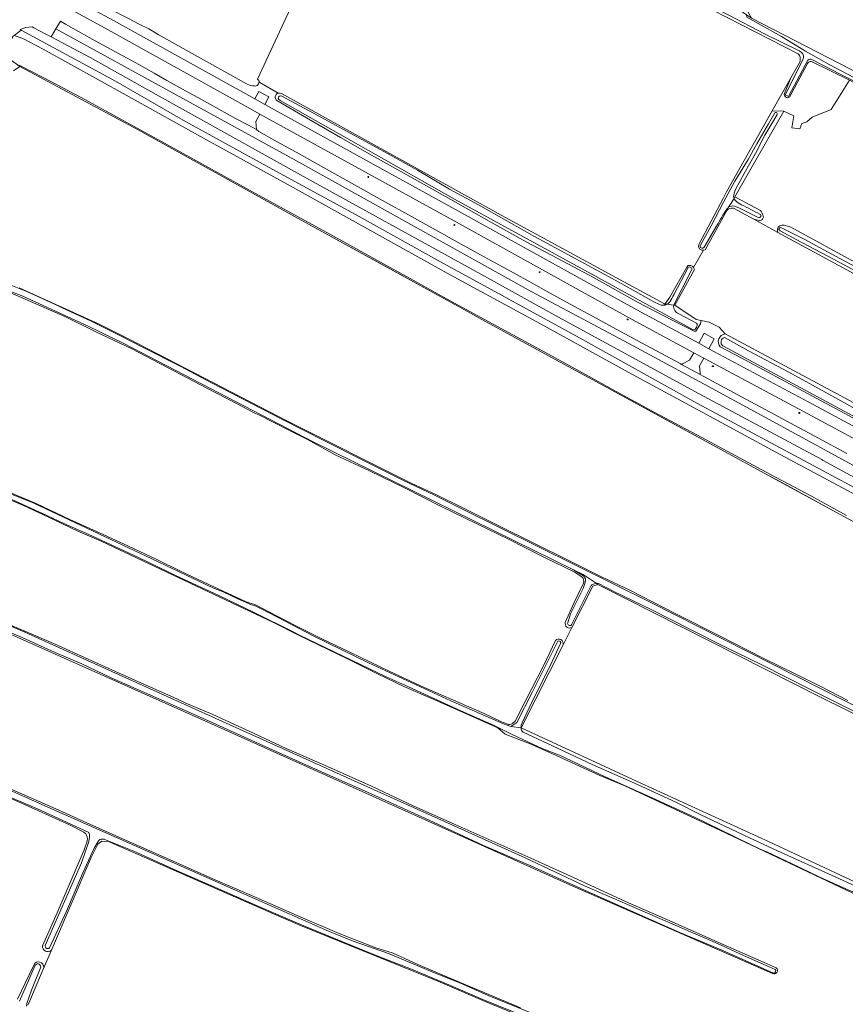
# Model space of a CAD drawing. Header units: metres. Extents: x 149984 to 156489, y 469398 to 478068.
# Tile 347 of 656: x 151716 to 152008, y 473243 to 473591. Entities that reach past the tile are written whole.
import ezdxf

# ---------------------------------------------------------------- set-up
doc = ezdxf.new("R2010")
doc.units = ezdxf.units.M
doc.header["$LTSCALE"] = 0.75
for name, color, linetype, lineweight in [('B-WE-GK-BESCHOEIING-G', 252, 'GK-BESCHOEIING-SO', 18), ('B-WE-GR-GRAS-GV', 252, 'Continuous', 13), ('B-WE-IE-MEUBILAIR-S', 252, 'Continuous', 25), ('B-WE-OG-TERREIN_ERF-GV', 252, 'Continuous', 18), ('B-WE-OG-TERREIN_OEVER-GV', 252, 'Continuous', 18), ('B-WE-OG-WATER-GV', 252, 'Continuous', 18), ('B-WE-OG-WATER_SLOOT-GV', 252, 'Continuous', 18), ('B-WE-OG-WEG-GV', 252, 'Continuous', 18), ('B-WE-VH-GESLOTENVERHARDING_ASFALT-GV', 252, 'Continuous', 18), ('B-WE-VH-GESLOTENVERHARDING_BETON-GV', 252, 'Continuous', 18), ('B-WE-VH-OPENVERHARDING_BETONSTRAATSTEEN-GV', 252, 'Continuous', 18)]:
    doc.layers.add(name, color=color, linetype=linetype, lineweight=lineweight)
doc.linetypes.add('GK-BESCHOEIING-SO', pattern='A,18,-3,[1,NLCS.SHX,S=0.6,R=0,X=0,Y=0],-3', length=24)

# ---------------------------------------------------------------- blocks, each defined once
blk = doc.blocks.new('SIE-MEUBILAIR_PAAL_LICHTMAST-SO')
for points in [[(-0.6, 0), (-1, 0)], [(-0.7, 0.7), (-0.4, 0.4)], [(0, 1), (0, 0.6)], [(0.4, 0.4), (0.7, 0.7)], [(1, 0), (0.6, 0)], [(-0.7, -0.7), (-0.4, -0.4)], [(0, -0.6), (0, -1)], [(0.4, -0.4), (0.7, -0.7)]]:
    blk.add_lwpolyline(points)
blk.add_circle((0, 0), 0.5)

msp = doc.modelspace()

# ---------------------------------------------------------------- linework, layer by layer
at = {"layer": 'B-WE-GK-BESCHOEIING-G', "flags": 128}
for points in [[(151814.37, 473521.048), (151844.055, 473504.743), (151874.534, 473488.001)], [(151874.534, 473488.001), (151879.413, 473485.322)], [(151879.413, 473485.322), (151907.165, 473470.144)], [(151907.165, 473470.144), (151921.327, 473462.442)], [(151921.327, 473462.442), (151946.164, 473448.935), (151965.561, 473438.385)], [(151965.561, 473438.385), (151979.373, 473430.873)], [(151979.373, 473430.873), (152004.986, 473416.888)], [(152004.986, 473416.888), (152020.414, 473408.454)]]:
    msp.add_lwpolyline(points, dxfattribs=at)
at = {"layer": 'B-WE-GR-GRAS-GV', "flags": 128}
for points in [[(151982.397, 473613.239), (151973.439, 473594.468), (151974.867, 473592.007), (152060.831, 473547.716), (152118.616, 473518.902), (152167.072, 473497.938)], [(151816.31, 473605.87), (151799.876, 473570.436), (151800.38, 473569.94), (151800.785, 473569.263), (151807.252, 473565.462), (151807.971, 473565.498), (151808.47, 473565.3), (151886.2, 473522.19), (151927.015, 473500), (151944.01, 473490.76), (151944.142, 473490.746), (151945.986, 473493.161), (151951.941, 473503.851), (151952.451, 473504.368), (151953.422, 473504.453), (151953.966, 473504.143), (151954.373, 473503.714), (151957.879, 473509.821), (151957.342, 473509.85), (151956.528, 473510.18), (151956.142, 473511.012), (151956.215, 473511.838), (151964.922, 473528.401), (151966.01, 473530.55), (151982.223, 473559.242), (151986.093, 473566.091), (151988.819, 473570.916), (151992.06, 473576.65), (151992.12, 473577.91), (151992.14, 473578.21), (151992.03, 473578.56), (151991.92, 473578.86), (151991.68, 473579.11), (151991.45, 473579.39), (151945.76, 473602.9)], [(152020.414, 473408.454), (152004.986, 473416.888), (151985.397, 473427.597), (151979.373, 473430.873), (151965.56, 473438.386), (151921.325, 473462.444), (151907.165, 473470.144), (151894.909, 473476.81), (151879.413, 473485.322), (151874.543, 473487.996), (151814.37, 473521.048), (151794.965, 473531.807), (151761.876, 473550.152), (151757.635, 473552.428), (151715.733, 473574.917), (151713.553, 473573.36)], [(152009.576, 473570.059), (152003.104, 473559.613), (151996.324, 473556.901), (151994.505, 473555.247), (151992.752, 473554.652), (151991.958, 473552.866), (151989.114, 473553.196), (151989.908, 473557.397), (151986.319, 473559.026), (151969.015, 473528.748), (151978.01, 473523.839)], [(151986.844, 473518.58), (151988.843, 473517.927), (152028.398, 473496.34), (152045.454, 473487.032), (152051.807, 473484.003), (152091.729, 473464.966), (152119.33, 473514.077), (152068.076, 473538.706), (152009.576, 473570.059)], [(151966.152, 473523.901), (151958.516, 473509.992), (151957.879, 473509.821), (151954.373, 473503.714), (151954.692, 473503.024), (151947.716, 473490.317), (151955.27, 473485.314), (151957.095, 473484.929)], [(152089.764, 473461.984), (152045.519, 473482.853), (151984.247, 473516.121), (151975.669, 473520.779), (151968.44, 473524.705)], [(151977.685, 473520.384), (151975.669, 473520.779), (151984.247, 473516.121)], [(151914.895, 473394.03), (151912.315, 473395.743), (151901.596, 473400.921), (151888.786, 473407.472), (151877.598, 473412.847), (151864.699, 473419.166), (151851.981, 473425.601), (151839.585, 473431.603), (151827.458, 473437.348), (151817.588, 473442.715), (151811.071, 473446.022), (151800.409, 473451.525), (151799.22, 473451.943), (151798.527, 473452.309), (151792.757, 473455.41), (151782.035, 473460.927), (151767.86, 473468.431), (151755.421, 473474.925), (151742.624, 473480.947), (151731.934, 473486.153), (151719.595, 473491.673), (151709.522, 473495.988)], [(151715.521, 473496.495), (151743.885, 473483.583), (151754.468, 473478.291), (151810.56, 473449.293), (151854.571, 473427.1), (151862.813, 473423.378), (151873.08, 473418.307), (151884.196, 473412.788), (151899.423, 473405.219), (151908.58, 473400.721), (151921.809, 473394.107), (151931.816, 473389.356), (151948.366, 473380.86), (151963.803, 473373.01), (151978.978, 473365.272), (151990.563, 473359.58), (151999.167, 473355.333), (152009.037, 473350.324)], [(151957.095, 473484.929), (151959.896, 473484.337), (151963.446, 473482.536), (151965.509, 473480.154), (152069.688, 473424.37), (152087.533, 473455.248), (152089.956, 473460.593)], [(151699.589, 473429.493), (151703.889, 473427.553), (151712.035, 473424.094), (151721.797, 473419.936), (151733.459, 473414.445), (151745.325, 473409.137), (151754.004, 473405.054), (151764.262, 473400.227), (151772.849, 473396.017), (151784.493, 473390.534), (151795.942, 473385.289), (151799.191, 473384.19), (151804.137, 473381.574), (151813.7, 473376.607), (151822.712, 473372.086), (151832.847, 473367.312), (151846.536, 473360.619), (151857.687, 473355.421), (151868.493, 473350.719), (151880.163, 473345.611), (151886.327, 473342.699), (151888.243, 473341.982)], [(152019.203, 473277.956), (151963.857, 473304.184), (151929.99, 473320.032), (151921.145, 473323.681), (151907.023, 473330.225), (151897.064, 473334.702), (151887.657, 473338.395), (151885.037, 473340.538), (151861.894, 473350.882), (151851.779, 473355.283), (151842.369, 473359.776), (151831.581, 473365.197), (151824.918, 473368.392), (151814.488, 473373.368), (151805.552, 473377.856), (151744.571, 473406.75), (151736.32, 473410.283), (151727.742, 473414.348), (151717.019, 473419.364), (151697.791, 473427.454)], [(151982.351, 473253.543), (151910.517, 473284.975), (151783.596, 473341.967), (151699.617, 473379.432), (151626.512, 473407.769), (151625.664, 473407.646)], [(152163.782, 473216.801), (152166.432, 473215.766), (152168.359, 473219.329), (152194.236, 473266.08), (152191.136, 473267.323), (152097.398, 473304.895), (152077.039, 473313.634), (152061.282, 473320.849), (151999.569, 473351.337), (151920.512, 473391.342), (151918.625, 473390.832), (151911.223, 473376.139), (151908.141, 473370.022), (151893.325, 473340.614)], [(151908.925, 473377.94), (151912.12, 473384.94), (151915.385, 473391.802)], [(151710.814, 473377.713), (151719.824, 473373.872), (151729.285, 473369.761), (151738.616, 473365.533), (151749.666, 473360.571), (151759.882, 473355.977), (151771.408, 473350.921), (151774.31, 473349.478), (151784.085, 473345.274), (151798.695, 473338.583), (151810.103, 473333.305), (151824.721, 473326.916), (151840.316, 473319.974), (151855.055, 473312.944), (151870.203, 473306.237), (151883.997, 473300.136), (151896.777, 473294.461), (151914.628, 473286.229), (151930.225, 473279.057), (151946.749, 473271.873), (151961.846, 473265.127), (151979.362, 473257.437), (151983.621, 473255.5)], [(151908.141, 473370.022), (151911.223, 473376.139)], [(151890.204, 473342.072), (151891.191, 473342.902), (151894.693, 473349.924), (151901.307, 473362.736), (151905.418, 473371.496)], [(151893.325, 473340.614), (151935.672, 473321.016), (151981.154, 473300.14), (152026.119, 473279.177), (152087.834, 473252.436), (152122.997, 473237.354), (152164.628, 473220.811)], [(151705.546, 473321.906), (151716.66, 473317.065), (151728.491, 473311.94), (151739.502, 473306.906), (151751.871, 473301.329), (151768.736, 473293.912), (151784.137, 473287.139), (151799.467, 473280.452), (151815.084, 473273.613), (151828.833, 473267.734), (151841.476, 473262.804), (151848.028, 473260.741), (151856.75, 473256.761), (151871.739, 473250.381), (151883.227, 473245.518), (151893.096, 473241.38)], [(151955.759, 473212.12), (151954.171, 473213.919), (151948.948, 473216.376), (151931.243, 473223.532), (151920.589, 473227.538), (151897.994, 473236.446), (151880.557, 473243.612), (151867.061, 473249.472), (151863.761, 473250.806), (151815.106, 473270.54), (151805.598, 473274.655), (151747.204, 473300.313), (151744.832, 473300.491), (151743.351, 473299.327), (151740.917, 473294.352), (151726.968, 473261.817), (151724.079, 473255.077), (151719.282, 473243.889), (151718.628, 473242.351)]]:
    msp.add_lwpolyline(points, dxfattribs=at)
at = {"layer": 'B-WE-GR-GRAS-GV'}
for points in [[(151968.44, 473524.705, 0.284035), (151966.152, 473523.901)], [(151978.01, 473523.839, -0.1346064), (151979.041, 473521.854)], [(151979.041, 473521.854, -0.534398), (151977.685, 473520.384)], [(151984.247, 473516.121, -0.4653047), (151985.217, 473518.618)], [(151985.217, 473518.618, -0.1352451), (151986.844, 473518.58)], [(151915.385, 473391.802, 0.2637898), (151914.895, 473394.03)], [(151911.223, 473376.139, -0.6528666), (151908.925, 473377.94)], [(151905.418, 473371.496, -0.8119274), (151908.141, 473370.022)], [(151888.243, 473341.982, 0.2803713), (151890.204, 473342.072)], [(151983.621, 473255.5, -0.9157053), (151982.351, 473253.543)]]:
    msp.add_lwpolyline(points, format="xyb", dxfattribs=at)
at = {"layer": 'B-WE-OG-TERREIN_ERF-GV', "flags": 128}
for points in [[(151994.733, 473575.918), (151988.316, 473564.02)], [(152009.576, 473570.059), (151996.143, 473576.63)], [(151986.528, 473565.384), (151988.819, 473570.916), (151986.093, 473566.091), (151982.223, 473559.242), (151986.319, 473559.026), (151989.908, 473557.397), (151989.114, 473553.196), (151991.958, 473552.866), (151992.752, 473554.652), (151994.505, 473555.247), (151996.324, 473556.901), (152003.104, 473559.613), (152009.576, 473570.059)]]:
    msp.add_lwpolyline(points, dxfattribs=at)
at = {"layer": 'B-WE-OG-TERREIN_ERF-GV'}
for points in [[(151996.143, 473576.63, 0.3544641), (151994.733, 473575.918)], [(151988.316, 473564.02, -0.6666798), (151986.528, 473565.384)]]:
    msp.add_lwpolyline(points, format="xyb", dxfattribs=at)
at = {"layer": 'B-WE-OG-TERREIN_OEVER-GV', "flags": 128}
for points in [[(151840.01, 473655.65), (151840.35, 473655.98), (151840.82, 473656.03), (151841.12, 473656.02), (151841.59, 473655.99), (151842.07, 473655.91), (151842.41, 473655.81), (151945.76, 473602.9), (151991.45, 473579.39), (151991.68, 473579.11), (151991.92, 473578.86), (151992.03, 473578.56), (151992.14, 473578.21), (151992.12, 473577.91), (151992.06, 473576.65), (151988.819, 473570.916), (151986.528, 473565.384)], [(151991.806, 473580.414), (151979.422, 473586.429), (151966.904, 473593.119), (151948.467, 473602.362), (151928.358, 473612.335), (151908.198, 473622.52), (151885.565, 473634.224), (151868.459, 473643.226), (151847.76, 473654.118), (151841.83, 473656.987)], [(151974.867, 473592.007), (151973.065, 473593.257), (151973.221, 473592.434), (151985.459, 473585.533), (151993.945, 473580.371), (152002.324, 473575.623), (152013.852, 473569.58), (152030.472, 473561.627), (152045.957, 473553.985), (152062.2, 473545.794), (152078.759, 473537.442), (152093.017, 473530.021), (152109.75, 473522.322), (152123.58, 473515.835), (152139.303, 473509.301), (152152.131, 473503.645), (152166.356, 473497.205), (152167.583, 473496.889)], [(152169.539, 473496.749), (152168.701, 473497.233), (152167.072, 473497.938), (152118.616, 473518.902), (152060.831, 473547.716), (151974.867, 473592.007)], [(152014.51, 473423.99), (152000, 473431.778), (151955.56, 473455.63), (151913.95, 473478.79), (151888.94, 473492.49), (151875.119, 473500), (151865.53, 473505.21), (151835.99, 473521.71), (151805.36, 473538.43), (151774.47, 473555.4), (151749.62, 473569.66), (151716.189, 473587.779), (151713.723, 473585.921), (151716.857, 473584.854), (151724.004, 473580.999), (151753.413, 473564.707), (151781.812, 473548.98), (151810.422, 473533.158), (151839.973, 473516.843), (151868.16, 473501.139), (151900.108, 473483.743), (151932.48, 473465.9), (151957.375, 473452.382), (151983.541, 473438.254), (152012.151, 473422.926)], [(151713.553, 473573.36), (151715.733, 473574.917), (151714.903, 473575.531)], [(151855.094, 473499.204), (151842.17, 473506.29), (151830.561, 473512.741), (151814.302, 473521.666), (151799.205, 473529.892), (151784.697, 473537.91), (151765.927, 473548.298), (151751.317, 473556.361), (151737.43, 473563.902), (151724.295, 473570.868), (151716.027, 473575.14), (151714.903, 473575.531), (151715.733, 473574.917), (151757.635, 473552.428), (151761.876, 473550.152), (151794.965, 473531.807), (151814.37, 473521.048), (151874.543, 473487.996), (151879.413, 473485.322), (151894.909, 473476.81), (151907.165, 473470.144), (151921.325, 473462.444), (151965.56, 473438.386), (151979.373, 473430.873), (151985.397, 473427.597), (152004.986, 473416.888), (152020.414, 473408.454)], [(151994.793, 473577.195), (151987.934, 473564.277), (151986.755, 473564.884), (151992.805, 473576.799), (151993.264, 473577.935)], [(151988.316, 473564.02), (151994.733, 473575.918)], [(151996.143, 473576.63), (152009.576, 473570.059), (152068.076, 473538.706), (152119.33, 473514.077), (152119.889, 473513.936)], [(152119.101, 473515.423), (152112.985, 473518.437), (152101.899, 473523.588), (152086.181, 473531.131), (152071.703, 473538.497), (152057.369, 473545.667), (152042.239, 473553.966), (152026.929, 473561.829), (152006.54, 473572.11), (151996.246, 473577.405)], [(151944.961, 473490.648), (151944.142, 473490.746), (151944.01, 473490.76), (151927.015, 473500), (151886.2, 473522.19), (151808.47, 473565.3), (151807.971, 473565.498), (151807.252, 473565.462), (151806.943, 473565.328), (151806.583, 473565.036)], [(151806.784, 473562.871), (151817.224, 473556.708), (151829.277, 473549.766), (151841.357, 473542.927), (151853.829, 473535.973), (151868.357, 473527.818), (151882.835, 473519.59), (151895.095, 473512.816), (151905.998, 473507.044), (151919.202, 473500.072), (151934.525, 473491.46), (151946.74, 473485.056), (151954.591, 473481.152)], [(151954.206, 473481.647), (151920.666, 473500), (151869.64, 473527.92), (151807.96, 473562.84), (151807.831, 473562.936)], [(151808.504, 473564.431), (151819.718, 473558.366), (151830.127, 473552.735), (151846.187, 473543.91), (151855.521, 473538.739), (151856.613, 473538.165), (151867.962, 473531.491), (151878.229, 473525.897), (151888.222, 473520.199), (151897.999, 473514.702), (151906.71, 473509.943), (151915.524, 473505.234), (151925.535, 473499.773), (151932.996, 473495.635), (151940.251, 473491.515), (151942.253, 473490.619)], [(151968.676, 473528.194), (151969.015, 473528.748), (151986.319, 473559.026), (151982.223, 473559.242), (151966.01, 473530.55), (151964.922, 473528.401), (151956.215, 473511.838), (151956.142, 473511.012), (151956.528, 473510.18), (151957.342, 473509.85), (151957.879, 473509.821), (151958.516, 473509.992), (151966.152, 473523.901), (151966.765, 473525.019)], [(151956.772, 473511.633), (151960.549, 473518.493), (151964.953, 473526.847), (151968.996, 473534.224), (151973.698, 473541.953), (151976.765, 473547.48), (151980.905, 473554.561), (151983.143, 473558.451)], [(151983.814, 473557.706), (151979.653, 473550.563), (151976.293, 473544.026), (151972.275, 473537.022), (151969.265, 473531.293)], [(151978.01, 473523.839), (151969.015, 473528.748), (151968.676, 473528.194)], [(151966.765, 473525.019), (151966.152, 473523.901)], [(151968.44, 473524.705), (151975.669, 473520.779), (151977.685, 473520.384)], [(151977.284, 473521.375), (151970.44, 473524.79), (151968.87, 473525.414)], [(151962.601, 473518.576), (151958.07, 473510.868)], [(151984.247, 473516.121), (152045.519, 473482.853), (152089.764, 473461.984), (152090.177, 473462.611)], [(152089.431, 473463.017), (152080.304, 473467.323), (152063.634, 473474.951), (152040.039, 473487.076), (152018.49, 473498.829), (152003.922, 473506.637), (151990.75, 473513.643), (151984.996, 473516.728)], [(151985.454, 473517.729), (151993.517, 473513.745), (152006.166, 473506.92), (152018.414, 473500.425), (152031.779, 473493.386), (152043.838, 473486.649), (152054.644, 473481.097), (152064.502, 473476.267), (152074.926, 473471.4), (152082.653, 473467.851), (152089.878, 473464.501)], [(152091.199, 473464.161), (152091.729, 473464.966), (152051.807, 473484.003), (152045.454, 473487.032), (152028.398, 473496.34), (151988.843, 473517.927), (151986.844, 473518.58)], [(151679.91, 473510.453), (151685.254, 473508.227), (151691.122, 473506.058), (151700.153, 473502.46), (151702.683, 473501.407), (151712.02, 473497.714), (151718.499, 473495.019), (151727.793, 473490.759), (151732.482, 473488.598), (151740.802, 473484.812), (151750.725, 473479.862), (151759.473, 473475.394), (151772.545, 473468.784), (151783.603, 473462.841), (151794.886, 473457.088), (151808.811, 473449.777), (151823.666, 473442.315), (151836.809, 473435.638), (151851.355, 473428.33), (151862.554, 473423.074), (151872.473, 473418.072), (151939.253, 473385.052), (152016.089, 473345.999)], [(151911.838, 473396.546), (151819.699, 473441.977), (151752.627, 473476.769), (151739.927, 473482.855), (151716.776, 473493.571), (151697.64, 473500.889), (151685.975, 473505.778), (151679.072, 473507.99), (151678.582, 473508.056)], [(151954.692, 473503.024), (151954.373, 473503.714), (151953.966, 473504.143), (151953.422, 473504.453), (151952.451, 473504.368), (151951.941, 473503.851), (151945.986, 473493.161), (151944.142, 473490.746), (151944.961, 473490.648)], [(151953.66, 473502.801), (151950.332, 473496.228), (151947.338, 473490.463), (151947.32, 473490.365), (151947.716, 473490.317), (151954.692, 473503.024)], [(151947.374, 473493.997), (151952.461, 473503.695)], [(152008.529, 473415.832), (151996.122, 473422.697), (151981.645, 473430.329), (151969.368, 473436.903), (151957.308, 473443.425), (151940.437, 473452.455), (151926.957, 473459.789), (151917.344, 473465.128), (151903.029, 473472.958), (151883.438, 473483.62), (151866.884, 473492.607), (151855.094, 473499.204)], [(151709.522, 473495.988), (151719.595, 473491.673), (151731.934, 473486.153), (151742.624, 473480.947), (151755.421, 473474.925), (151767.86, 473468.431), (151782.035, 473460.927), (151792.757, 473455.41), (151798.527, 473452.309), (151799.22, 473451.943), (151800.409, 473451.525), (151811.071, 473446.022), (151817.588, 473442.715), (151827.458, 473437.348), (151839.585, 473431.603), (151851.981, 473425.601), (151864.699, 473419.166), (151877.598, 473412.847), (151888.786, 473407.472), (151901.596, 473400.921), (151912.315, 473395.743), (151914.895, 473394.03)], [(152009.037, 473350.324), (151999.167, 473355.333), (151990.563, 473359.58), (151978.978, 473365.272), (151963.803, 473373.01), (151948.366, 473380.86), (151931.816, 473389.356), (151921.809, 473394.107), (151908.58, 473400.721), (151899.423, 473405.219), (151884.196, 473412.788), (151873.08, 473418.307), (151862.813, 473423.378), (151854.571, 473427.1), (151810.56, 473449.293), (151754.468, 473478.291), (151743.885, 473483.583), (151715.521, 473496.495)], [(151947.716, 473490.317), (151947.32, 473490.365)], [(151955.17, 473481.12), (151956.83, 473483.76), (151957.095, 473484.929), (151955.27, 473485.314), (151947.716, 473490.317)], [(151949.143, 473487.257), (151955.442, 473483.917)], [(151965.253, 473478.901), (151973.864, 473474.211), (151988.1, 473466.603), (152001.179, 473459.35), (152011.846, 473453.541), (152026.402, 473445.728), (152042.114, 473437.463), (152054.866, 473430.69), (152067.805, 473423.889)], [(152070.018, 473424.17), (152069.688, 473424.37), (151965.509, 473480.154)], [(151963.79, 473475.543), (151971.227, 473471.712), (151999.51, 473456.462), (152022.194, 473444.311), (152039.915, 473434.863), (152060.36, 473423.849), (152066.224, 473420.589), (152076.037, 473416.019), (152088.325, 473410.283), (152102.293, 473404.006), (152116.093, 473398.557), (152135.215, 473390.809), (152154.029, 473383.245), (152169.66, 473376.856), (152185.859, 473370.422), (152195.296, 473366.612), (152197.513, 473365.859)], [(152196.645, 473366.73), (152105.719, 473403.449), (152095.13, 473407.86), (152080.22, 473414.59), (152068.55, 473420), (152000, 473456.905), (151964.68, 473475.92)], [(151647.719, 473450.443), (151648.645, 473449.12), (151665.446, 473442.109), (151694.551, 473430.732), (151720.744, 473420.148), (151762.549, 473400.437), (151784.145, 473390.165), (151787.758, 473388.76), (151793.016, 473386.303), (151797.862, 473384.156), (151798.816, 473383.901), (151803.563, 473381.528), (151809.709, 473378.393), (151813.785, 473376.229), (151820.062, 473372.963), (151839.278, 473363.66), (151868.382, 473350.166), (151887.035, 473341.964), (151889.681, 473341.038), (151891.798, 473342.493), (151897.326, 473353.31), (151903.922, 473366.621), (151906.268, 473371.352)], [(151697.791, 473427.454), (151717.019, 473419.364), (151727.742, 473414.348), (151736.32, 473410.283), (151744.571, 473406.75), (151805.552, 473377.856), (151814.488, 473373.368), (151824.918, 473368.392), (151831.581, 473365.197), (151842.369, 473359.776), (151851.779, 473355.283), (151861.894, 473350.882), (151885.037, 473340.538), (151887.657, 473338.395), (151897.064, 473334.702), (151907.023, 473330.225), (151921.145, 473323.681), (151929.99, 473320.032), (151963.857, 473304.184), (152019.203, 473277.956)], [(152014.306, 473280.949), (152006.366, 473284.373), (151999.119, 473287.705), (151989.276, 473292.346), (151980.245, 473296.611), (151979.029, 473297.158), (151975.283, 473298.89), (151968.51, 473302.164), (151954.664, 473308.949), (151938.611, 473316.308), (151923.043, 473323.283), (151906.865, 473330.854), (151901.028, 473333.145), (151890.081, 473338.172), (151883.783, 473341.443), (151871.893, 473346.65), (151861.907, 473351.196), (151853.439, 473355.061), (151845.499, 473358.713), (151814.79, 473373.479), (151812.747, 473374.447), (151798.753, 473381.44), (151786.491, 473387.317), (151772.241, 473393.943), (151757.797, 473400.99), (151741.232, 473408.622), (151731.314, 473413.032), (151725.334, 473415.865), (151722.485, 473417.064), (151711.452, 473422.185)], [(151880.163, 473345.611), (151868.493, 473350.719), (151857.687, 473355.421), (151846.536, 473360.619), (151832.847, 473367.312), (151822.712, 473372.086), (151813.7, 473376.607), (151804.137, 473381.574), (151799.191, 473384.19), (151795.942, 473385.289), (151784.493, 473390.534), (151772.849, 473396.017), (151764.262, 473400.227), (151754.004, 473405.054), (151745.325, 473409.137), (151733.459, 473414.445), (151721.797, 473419.936), (151712.035, 473424.094)], [(151624.075, 473407.416), (151625.664, 473407.646), (151626.512, 473407.769), (151699.617, 473379.432), (151783.596, 473341.967), (151910.517, 473284.975), (151982.351, 473253.543)], [(151627.532, 473410.8), (151627.997, 473410.39), (151630.159, 473409.017), (151631.323, 473408.422), (151636.867, 473406.15), (151643.251, 473403.845), (151650.316, 473401.146), (151653.715, 473399.606), (151682.16, 473388.834), (151688.712, 473386.234), (151696.334, 473383.275), (151702.31, 473380.904), (151709.218, 473378.068), (151717.518, 473374.433), (151785.183, 473343.951), (151894.721, 473294.58), (151915.676, 473284.579), (151963.886, 473263.65), (151970.971, 473260.422), (151981.161, 473255.891), (151983.27, 473254.961)], [(151915.327, 473394.419), (151911.838, 473396.546)], [(151915.385, 473391.802), (151912.12, 473384.94), (151908.925, 473377.94)], [(151909.774, 473377.847), (151910.832, 473381), (151915.335, 473390.141), (151916.019, 473392.16)], [(151911.223, 473376.139), (151918.625, 473390.832), (151920.512, 473391.342), (151919.843, 473391.789), (151918.329, 473391.222), (151918.104, 473391.028), (151913.042, 473380.869), (151911.177, 473377.033)], [(151919.843, 473391.789), (151920.512, 473391.342), (151999.569, 473351.337), (152061.282, 473320.849), (152077.039, 473313.634), (152097.398, 473304.895), (152191.136, 473267.323)], [(152191.207, 473267.787), (152182.328, 473271.5), (152165.769, 473278.108), (152149.141, 473284.912), (152135.515, 473290.343), (152114.844, 473298.429), (152103.155, 473303.362), (152087.122, 473309.888), (152069.68, 473317.592), (152055.013, 473324.777), (152039.153, 473332.57), (152029.075, 473337.646), (152015.087, 473344.521), (151995.753, 473354.193), (151978.286, 473363.078), (151965.389, 473369.344), (151953.006, 473375.539), (151939.553, 473382.439), (151926.149, 473388.92), (151920.695, 473391.727)], [(151982.658, 473253.653), (151979.267, 473255.174), (151964.962, 473261.591), (151949.46, 473268.064), (151934.207, 473274.862), (151915.762, 473283.054), (151896.736, 473291.702), (151879.998, 473298.944), (151860.692, 473307.818), (151838.827, 473317.851), (151821.475, 473325.498), (151800.476, 473334.952), (151782.622, 473343.054), (151767.907, 473349.588), (151759.923, 473353.162), (151748.068, 473358.301), (151737.745, 473363.246), (151728.229, 473367.319), (151716.562, 473372.587), (151707.311, 473376.531)], [(151983.621, 473255.5), (151979.362, 473257.437), (151961.846, 473265.127), (151946.749, 473271.873), (151930.225, 473279.057), (151914.628, 473286.229), (151896.777, 473294.461), (151883.997, 473300.136), (151870.203, 473306.237), (151855.055, 473312.944), (151840.316, 473319.974), (151824.721, 473326.916), (151810.103, 473333.305), (151798.695, 473338.583), (151784.085, 473345.274), (151774.31, 473349.478), (151771.408, 473350.921), (151759.882, 473355.977), (151749.666, 473360.571), (151738.616, 473365.533), (151729.285, 473369.761), (151719.824, 473373.872), (151710.814, 473377.713)], [(151905.418, 473371.496), (151901.307, 473362.736), (151894.693, 473349.924), (151891.191, 473342.902), (151890.204, 473342.072)], [(151907.276, 473370.42), (151903.603, 473362.51), (151896.968, 473349.484), (151893.61, 473342.373), (151893.3, 473341.531), (151893.325, 473340.614), (151908.141, 473370.022)], [(151599.952, 473359.841), (151600.001, 473361.573), (151599.31, 473360.28), (151599.58, 473359.528), (151599.922, 473358.794), (151601.906, 473357.604), (151623.734, 473350.539), (151657.469, 473338.712), (151681.996, 473329.981), (151706.364, 473321.091), (151726.684, 473312.043), (151798.28, 473280.372), (151825.109, 473268.545), (151833.774, 473265.055), (151846.339, 473260.592), (151861.246, 473254.413), (151872.592, 473249.819), (151881.647, 473245.722), (151943.299, 473220.682), (151985.727, 473202.901), (151988.605, 473201.852), (151998.5, 473197.948), (152016.354, 473190.648)], [(151597.272, 473356.465), (151597.161, 473356.258), (151598.789, 473356.332), (151599.973, 473355.962), (151603.279, 473354.93), (151612.347, 473351.927), (151619.186, 473349.743), (151630.678, 473346.096), (151642.245, 473342.334), (151671.795, 473331.78), (151683.978, 473327.101), (151695.426, 473322.739), (151697.943, 473321.827), (151715.101, 473314.526), (151733.306, 473306.204), (151738.45, 473303.574)], [(151740.236, 473303.458), (151723.024, 473311.418), (151692.834, 473324.293), (151677.457, 473329.764), (151668.731, 473333.211), (151659.11, 473336.475), (151647.079, 473340.788), (151636.997, 473344.208), (151632.678, 473345.751), (151613.143, 473351.85), (151603.004, 473355.292), (151598.964, 473356.665)], [(151888.243, 473341.982), (151886.327, 473342.699), (151880.163, 473345.611)], [(152164.628, 473220.811), (152122.997, 473237.354), (152087.834, 473252.436), (152026.119, 473279.177), (151981.154, 473300.14), (151935.672, 473321.016), (151893.325, 473340.614)], [(151893.998, 473339.064), (151902.609, 473335.033), (151918.494, 473327.656), (151934.545, 473320.465), (151948.037, 473314.233), (151956.71, 473309.904), (151972.163, 473302.544), (151984.101, 473297.049), (152004.504, 473287.783), (152021.459, 473280.009), (152033.753, 473274.457), (152044.084, 473269.912), (152058.789, 473263.431), (152075.589, 473256.062), (152089.348, 473250.391), (152097.173, 473247.29), (152104.008, 473243.967), (152119.236, 473237.572), (152132.241, 473232.158), (152148.594, 473225.78), (152159.504, 473221.539), (152163.065, 473220.315), (152164.516, 473219.602)], [(151893.096, 473241.38), (151883.227, 473245.518), (151871.739, 473250.381), (151856.75, 473256.761), (151848.028, 473260.741), (151841.476, 473262.804), (151828.833, 473267.734), (151815.084, 473273.613), (151799.467, 473280.452), (151784.137, 473287.139), (151768.736, 473293.912), (151751.871, 473301.329), (151739.502, 473306.906), (151728.491, 473311.94), (151716.66, 473317.065), (151705.546, 473321.906)], [(151739.576, 473300.484), (151738.504, 473297.305), (151728.931, 473275.02), (151723.805, 473263.385)], [(151724.784, 473263.425), (151737.651, 473292.779), (151740.194, 473300.312)], [(151744.09, 473300.988), (151743.674, 473300.591), (151742.072, 473297.943), (151738.053, 473289.206), (151732.26, 473275.664), (151726.274, 473262.582)], [(151726.968, 473261.817), (151740.917, 473294.352), (151743.351, 473299.327), (151744.832, 473300.491), (151747.204, 473300.313), (151805.598, 473274.655), (151815.106, 473270.54), (151863.761, 473250.806), (151867.061, 473249.472), (151880.557, 473243.612), (151897.994, 473236.446), (151920.589, 473227.538), (151931.243, 473223.532), (151948.948, 473216.376), (151954.171, 473213.919), (151955.759, 473212.12)], [(151868.268, 473249.303), (151854.488, 473255.1), (151842.52, 473259.747), (151830.362, 473264.627), (151814.884, 473271.009), (151799.523, 473277.672), (151784.001, 473284.492), (151771.5, 473289.961), (151756.127, 473296.837), (151746.103, 473300.957)], [(151721.103, 473257.233), (151719.049, 473253.128), (151714.88, 473244.503)], [(151715.593, 473243.8), (151721.245, 473256.511)], [(151723.125, 473255.592), (151719.859, 473247.584), (151718.191, 473242.864), (151718.151, 473241.977)], [(151718.628, 473242.351), (151719.282, 473243.889), (151724.079, 473255.077)], [(151955.851, 473213.168), (151954.39, 473214.104), (151944.416, 473218.473), (151933.667, 473222.988), (151922.885, 473226.91), (151879.736, 473244.35), (151868.268, 473249.303)]]:
    msp.add_lwpolyline(points, dxfattribs=at)
at = {"layer": 'B-WE-OG-TERREIN_OEVER-GV'}
for points in [[(151993.264, 473577.935, 0.3764612), (151991.806, 473580.414)], [(151994.733, 473575.918, -0.3544641), (151996.143, 473576.63)], [(151996.246, 473577.405, 0.295634), (151994.793, 473577.195)], [(151806.583, 473565.036, 0.4374594), (151806.784, 473562.871)], [(151986.528, 473565.384, 0.6666798), (151988.316, 473564.02)], [(151807.831, 473562.936, -1.1229848), (151808.504, 473564.431)], [(151983.143, 473558.451, -1.0719141), (151983.814, 473557.706)], [(151969.265, 473531.293, 0.1326095), (151968.539, 473528.762)], [(151968.539, 473528.762, 0.0755552), (151968.676, 473528.194)], [(151968.676, 473528.194, 0.122806), (151969.227, 473527.445)], [(151969.227, 473527.445, 0.1067342), (151971.314, 473525.908)], [(151966.096, 473524.351, 0.0115363), (151962.601, 473518.576)], [(151966.765, 473525.019, 0.0905002), (151966.096, 473524.351)], [(151966.152, 473523.901, -0.284035), (151968.44, 473524.705)], [(151968.87, 473525.414, 0.211703), (151966.765, 473525.019)], [(151971.314, 473525.908, -0.002323), (151977.846, 473522.626)], [(151979.041, 473521.854, 0.1346064), (151978.01, 473523.839)], [(151977.846, 473522.626, -0.9303511), (151977.284, 473521.375)], [(151977.685, 473520.384, 0.534398), (151979.041, 473521.854)], [(151985.217, 473518.618, 0.4653047), (151984.247, 473516.121)], [(151984.996, 473516.728, -1.1442113), (151985.454, 473517.729)], [(151986.844, 473518.58, 0.1352451), (151985.217, 473518.618)], [(151958.07, 473510.868, -0.9581044), (151956.772, 473511.633)], [(151952.461, 473503.695, -0.8225536), (151953.66, 473502.801)], [(151944.961, 473490.648, 0.1166434), (151945.935, 473491.528)], [(151945.935, 473491.528, 0.0312083), (151947.374, 473493.997)], [(151942.253, 473490.619, 0.2514571), (151944.961, 473490.648)], [(151947.32, 473490.365, 0.3639029), (151949.143, 473487.257)], [(151955.442, 473483.917, -0.5342444), (151954.206, 473481.647)], [(151954.591, 473481.152, 0.0999643), (151955.17, 473481.12)], [(151965.509, 473480.154, 0.5942454), (151963.79, 473475.543)], [(151964.68, 473475.92, -0.5786291), (151965.253, 473478.901)], [(151914.895, 473394.03, -0.2637898), (151915.385, 473391.802)], [(151916.019, 473392.16, 0.3198374), (151915.327, 473394.419)], [(151920.695, 473391.727, 0.1878238), (151919.843, 473391.789)], [(151908.925, 473377.94, 0.6528666), (151911.223, 473376.139)], [(151911.177, 473377.033, -0.7070619), (151909.774, 473377.847)], [(151908.141, 473370.022, 0.8119274), (151905.418, 473371.496)], [(151906.268, 473371.352, -0.6609889), (151907.276, 473370.42)], [(151890.204, 473342.072, -0.2803713), (151888.243, 473341.982)], [(151893.325, 473340.614, 0.268312), (151893.998, 473339.064)], [(151738.45, 473303.574, -0.3354805), (151739.576, 473300.484)], [(151740.194, 473300.312, 0.1386067), (151740.236, 473303.458)], [(151746.103, 473300.957, 0.1753879), (151744.09, 473300.988)], [(151723.805, 473263.385, 0.7120642), (151726.968, 473261.817)], [(151726.274, 473262.582, -0.7250436), (151724.784, 473263.425)], [(151724.079, 473255.077, 0.7834933), (151721.103, 473257.233)], [(151721.245, 473256.511, -0.8364894), (151723.125, 473255.592)], [(151982.351, 473253.543, 0.9157053), (151983.621, 473255.5)], [(151983.27, 473254.961, -0.691359), (151982.658, 473253.653)]]:
    msp.add_lwpolyline(points, format="xyb", dxfattribs=at)
at = {"layer": 'B-WE-OG-WATER-GV', "flags": 128}
for points in [[(152012.151, 473422.926), (151983.541, 473438.254), (151957.375, 473452.382), (151932.48, 473465.9), (151900.108, 473483.743), (151868.16, 473501.139), (151839.973, 473516.843), (151810.422, 473533.158), (151781.812, 473548.98), (151753.413, 473564.707), (151724.004, 473580.999), (151716.857, 473584.854), (151713.723, 473585.921), (151713.35, 473585.64), (151711.42, 473582.27), (151710.92, 473578.48), (151714.903, 473575.531), (151716.027, 473575.14), (151724.295, 473570.868), (151737.43, 473563.902)], [(151737.43, 473563.902), (151751.317, 473556.361), (151765.927, 473548.298), (151784.697, 473537.91), (151799.205, 473529.892), (151814.302, 473521.666), (151830.561, 473512.741), (151842.17, 473506.29), (151855.094, 473499.204), (151866.884, 473492.607), (151883.438, 473483.62), (151903.029, 473472.958), (151917.344, 473465.128), (151926.957, 473459.789), (151940.437, 473452.455), (151957.308, 473443.425), (151969.368, 473436.903), (151981.645, 473430.329), (151996.122, 473422.697), (152008.529, 473415.832)], [(151968.676, 473528.194), (151967.017, 473525.477), (151966.765, 473525.019)], [(151968.87, 473525.414), (151970.44, 473524.79), (151977.284, 473521.375)], [(151944.961, 473490.648), (151947.32, 473490.365), (151947.338, 473490.463), (151950.332, 473496.228), (151953.66, 473502.801)], [(151952.461, 473503.695), (151947.374, 473493.997)], [(151983.27, 473254.961), (151981.161, 473255.891), (151970.971, 473260.422), (151963.886, 473263.65), (151915.676, 473284.579), (151894.721, 473294.58), (151785.183, 473343.951), (151717.518, 473374.433), (151709.218, 473378.068), (151702.31, 473380.904), (151696.334, 473383.275), (151688.712, 473386.234), (151682.16, 473388.834), (151653.715, 473399.606), (151650.316, 473401.146), (151643.251, 473403.845), (151636.867, 473406.15), (151631.323, 473408.422), (151630.159, 473409.017), (151627.997, 473410.39), (151627.532, 473410.8)], [(151911.177, 473377.033), (151913.042, 473380.869), (151918.104, 473391.028), (151918.329, 473391.222), (151919.843, 473391.789), (151915.214, 473394.881), (151911.838, 473396.546), (151915.327, 473394.419)], [(151916.019, 473392.16), (151915.335, 473390.141), (151910.832, 473381), (151909.774, 473377.847)], [(151707.311, 473376.531), (151716.562, 473372.587), (151728.229, 473367.319), (151737.745, 473363.246), (151748.068, 473358.301), (151759.923, 473353.162), (151767.907, 473349.588), (151782.622, 473343.054), (151800.476, 473334.952), (151821.475, 473325.498), (151838.827, 473317.851), (151860.692, 473307.818), (151879.998, 473298.944), (151896.736, 473291.702), (151915.762, 473283.054), (151934.207, 473274.862), (151949.46, 473268.064), (151964.962, 473261.591), (151979.267, 473255.174), (151982.658, 473253.653)], [(152016.354, 473190.648), (151998.5, 473197.948), (151988.605, 473201.852), (151985.727, 473202.901), (151943.299, 473220.682), (151881.647, 473245.722), (151872.592, 473249.819), (151861.246, 473254.413), (151846.339, 473260.592), (151833.774, 473265.055), (151825.109, 473268.545), (151798.28, 473280.372), (151726.684, 473312.043), (151706.364, 473321.091), (151681.996, 473329.981), (151657.469, 473338.712), (151623.734, 473350.539), (151601.906, 473357.604), (151599.922, 473358.794), (151599.58, 473359.528), (151599.31, 473360.28), (151597.272, 473356.465)], [(151598.964, 473356.665), (151603.004, 473355.292), (151613.143, 473351.85), (151632.678, 473345.751), (151636.997, 473344.208), (151647.079, 473340.788), (151659.11, 473336.475), (151668.731, 473333.211), (151677.457, 473329.764), (151692.834, 473324.293), (151723.024, 473311.418), (151740.236, 473303.458)], [(151740.194, 473300.312), (151737.651, 473292.779), (151724.784, 473263.425)], [(151726.274, 473262.582), (151732.26, 473275.664), (151738.053, 473289.206), (151742.072, 473297.943), (151743.674, 473300.591), (151744.09, 473300.988)], [(151746.103, 473300.957), (151756.127, 473296.837), (151771.5, 473289.961), (151784.001, 473284.492), (151799.523, 473277.672), (151814.884, 473271.009), (151830.362, 473264.627), (151842.52, 473259.747), (151854.488, 473255.1), (151868.268, 473249.303), (151879.736, 473244.35), (151922.885, 473226.91), (151933.667, 473222.988), (151944.416, 473218.473), (151954.39, 473214.104), (151955.851, 473213.168)]]:
    msp.add_lwpolyline(points, dxfattribs=at)
at = {"layer": 'B-WE-OG-WATER-GV'}
for points in [[(151969.227, 473527.445, -0.122806), (151968.676, 473528.194)], [(151971.314, 473525.908, -0.1067342), (151969.227, 473527.445)], [(151966.765, 473525.019, -0.211703), (151968.87, 473525.414)], [(151977.846, 473522.626, 0.002323), (151971.314, 473525.908)], [(151977.284, 473521.375, 0.9303511), (151977.846, 473522.626)], [(151953.66, 473502.801, 0.8225536), (151952.461, 473503.695)], [(151945.935, 473491.528, -0.1166434), (151944.961, 473490.648)], [(151947.374, 473493.997, -0.0312083), (151945.935, 473491.528)], [(151915.327, 473394.419, -0.3198374), (151916.019, 473392.16)], [(151909.774, 473377.847, 0.7070619), (151911.177, 473377.033)], [(151740.236, 473303.458, -0.1386067), (151740.194, 473300.312)], [(151744.09, 473300.988, -0.1753879), (151746.103, 473300.957)], [(151724.784, 473263.425, 0.7250436), (151726.274, 473262.582)], [(151982.658, 473253.653, 0.691359), (151983.27, 473254.961)]]:
    msp.add_lwpolyline(points, format="xyb", dxfattribs=at)
at = {"layer": 'B-WE-OG-WATER_SLOOT-GV', "flags": 128}
for points in [[(151841.83, 473656.987), (151847.76, 473654.118), (151868.459, 473643.226), (151885.565, 473634.224), (151908.198, 473622.52), (151928.358, 473612.335), (151948.467, 473602.362), (151966.904, 473593.119), (151979.422, 473586.429), (151991.806, 473580.414)], [(152167.583, 473496.889), (152166.356, 473497.205), (152152.131, 473503.645), (152139.303, 473509.301), (152123.58, 473515.835), (152109.75, 473522.322), (152093.017, 473530.021), (152078.759, 473537.442), (152062.2, 473545.794), (152045.957, 473553.985), (152030.472, 473561.627), (152013.852, 473569.58), (152002.324, 473575.623), (151993.945, 473580.371), (151985.459, 473585.533), (151973.221, 473592.434), (151973.065, 473593.257), (151969.932, 473595.43)], [(151993.264, 473577.935), (151992.805, 473576.799), (151986.755, 473564.884), (151987.934, 473564.277), (151994.793, 473577.195)], [(151996.246, 473577.405), (152006.54, 473572.11), (152026.929, 473561.829), (152042.239, 473553.966), (152057.369, 473545.667), (152071.703, 473538.497), (152086.181, 473531.131), (152101.899, 473523.588), (152112.985, 473518.437), (152119.101, 473515.423)], [(151807.831, 473562.936), (151807.96, 473562.84), (151869.64, 473527.92), (151920.666, 473500), (151954.206, 473481.647)], [(151942.253, 473490.619), (151940.251, 473491.515), (151932.996, 473495.635), (151925.535, 473499.773), (151915.524, 473505.234), (151906.71, 473509.943), (151897.999, 473514.702), (151888.222, 473520.199), (151878.229, 473525.897), (151867.962, 473531.491), (151856.613, 473538.165), (151855.521, 473538.739), (151846.187, 473543.91), (151830.127, 473552.735), (151819.718, 473558.366), (151808.504, 473564.431)], [(151983.143, 473558.451), (151980.905, 473554.561), (151976.765, 473547.48), (151973.698, 473541.953), (151968.996, 473534.224), (151964.953, 473526.847), (151960.549, 473518.493), (151956.772, 473511.633)], [(151969.265, 473531.293), (151972.275, 473537.022), (151976.293, 473544.026), (151979.653, 473550.563), (151983.814, 473557.706)], [(151966.765, 473525.019), (151967.017, 473525.477), (151968.676, 473528.194)], [(151958.07, 473510.868), (151962.601, 473518.576)], [(151984.996, 473516.728), (151990.75, 473513.643), (152003.922, 473506.637), (152018.49, 473498.829), (152040.039, 473487.076), (152063.634, 473474.951), (152080.304, 473467.323), (152089.431, 473463.017)], [(152089.878, 473464.501), (152082.653, 473467.851), (152074.926, 473471.4), (152064.502, 473476.267), (152054.644, 473481.097), (152043.838, 473486.649), (152031.779, 473493.386), (152018.414, 473500.425), (152006.166, 473506.92), (151993.517, 473513.745), (151985.454, 473517.729)], [(152016.089, 473345.999), (151939.253, 473385.052), (151872.473, 473418.072), (151862.554, 473423.074), (151851.355, 473428.33), (151836.809, 473435.638), (151823.666, 473442.315), (151808.811, 473449.777), (151794.886, 473457.088), (151783.603, 473462.841), (151772.545, 473468.784), (151759.473, 473475.394), (151750.725, 473479.862), (151740.802, 473484.812), (151732.482, 473488.598), (151727.793, 473490.759), (151718.499, 473495.019), (151712.02, 473497.714), (151702.683, 473501.407), (151700.153, 473502.46), (151691.122, 473506.058), (151685.254, 473508.227), (151679.91, 473510.453)], [(151678.582, 473508.056), (151679.072, 473507.99), (151685.975, 473505.778), (151697.64, 473500.889), (151716.776, 473493.571), (151739.927, 473482.855), (151752.627, 473476.769), (151819.699, 473441.977), (151911.838, 473396.546), (151915.214, 473394.881), (151919.843, 473391.789)], [(151947.32, 473490.365), (151944.961, 473490.648)], [(151955.442, 473483.917), (151949.143, 473487.257)], [(152067.805, 473423.889), (152054.866, 473430.69), (152042.114, 473437.463), (152026.402, 473445.728), (152011.846, 473453.541), (152001.179, 473459.35), (151988.1, 473466.603), (151973.864, 473474.211), (151965.253, 473478.901)], [(151964.68, 473475.92), (152000, 473456.905), (152068.55, 473420), (152080.22, 473414.59), (152095.13, 473407.86), (152105.719, 473403.449), (152196.645, 473366.73)], [(151893.325, 473340.614), (151889.681, 473341.038), (151887.035, 473341.964), (151868.382, 473350.166), (151839.278, 473363.66), (151820.062, 473372.963), (151813.785, 473376.229), (151809.709, 473378.393), (151803.563, 473381.528), (151798.816, 473383.901), (151797.862, 473384.156), (151793.016, 473386.303), (151787.758, 473388.76), (151784.145, 473390.165), (151762.549, 473400.437), (151720.744, 473420.148), (151694.551, 473430.732)], [(151711.452, 473422.185), (151722.485, 473417.064), (151725.334, 473415.865), (151731.314, 473413.032), (151741.232, 473408.622), (151757.797, 473400.99), (151772.241, 473393.943), (151786.491, 473387.317), (151798.753, 473381.44), (151812.747, 473374.447), (151814.79, 473373.479), (151845.499, 473358.713), (151853.439, 473355.061), (151861.907, 473351.196), (151871.893, 473346.65), (151883.783, 473341.443), (151890.081, 473338.172), (151901.028, 473333.145), (151906.865, 473330.854), (151923.043, 473323.283), (151938.611, 473316.308), (151954.664, 473308.949), (151968.51, 473302.164), (151975.283, 473298.89), (151979.029, 473297.158), (151980.245, 473296.611), (151989.276, 473292.346), (151999.119, 473287.705), (152006.366, 473284.373), (152014.306, 473280.949)], [(151920.695, 473391.727), (151926.149, 473388.92), (151939.553, 473382.439), (151953.006, 473375.539), (151965.389, 473369.344), (151978.286, 473363.078)], [(151906.268, 473371.352), (151903.922, 473366.621), (151897.326, 473353.31), (151891.798, 473342.493), (151889.681, 473341.038), (151893.325, 473340.614), (151893.3, 473341.531), (151893.61, 473342.373), (151896.968, 473349.484), (151903.603, 473362.51), (151907.276, 473370.42)], [(151978.286, 473363.078), (151995.753, 473354.193), (152015.087, 473344.521), (152029.075, 473337.646), (152039.153, 473332.57), (152055.013, 473324.777), (152069.68, 473317.592), (152087.122, 473309.888), (152103.155, 473303.362), (152114.844, 473298.429), (152135.515, 473290.343), (152149.141, 473284.912), (152165.769, 473278.108), (152182.328, 473271.5), (152191.207, 473267.787)], [(152164.516, 473219.602), (152163.065, 473220.315), (152159.504, 473221.539), (152148.594, 473225.78), (152132.241, 473232.158), (152119.236, 473237.572), (152104.008, 473243.967), (152097.173, 473247.29), (152089.348, 473250.391), (152075.589, 473256.062), (152058.789, 473263.431), (152044.084, 473269.912), (152033.753, 473274.457), (152021.459, 473280.009), (152004.504, 473287.783), (151984.101, 473297.049), (151972.163, 473302.544), (151956.71, 473309.904), (151948.037, 473314.233), (151934.545, 473320.465), (151918.494, 473327.656), (151902.609, 473335.033), (151893.998, 473339.064)], [(151721.245, 473256.511), (151715.593, 473243.8)], [(151718.151, 473241.977), (151718.191, 473242.864), (151719.859, 473247.584), (151723.125, 473255.592)]]:
    msp.add_lwpolyline(points, dxfattribs=at)
at = {"layer": 'B-WE-OG-WATER_SLOOT-GV'}
for points in [[(151991.806, 473580.414, -0.3764612), (151993.264, 473577.935)], [(151994.793, 473577.195, -0.295634), (151996.246, 473577.405)], [(151808.504, 473564.431, 1.1229848), (151807.831, 473562.936)], [(151983.814, 473557.706, 1.0719141), (151983.143, 473558.451)], [(151968.539, 473528.762, -0.1326095), (151969.265, 473531.293)], [(151968.676, 473528.194, -0.0755552), (151968.539, 473528.762)], [(151962.601, 473518.576, -0.0115363), (151966.096, 473524.351)], [(151966.096, 473524.351, -0.0905002), (151966.765, 473525.019)], [(151985.454, 473517.729, 1.1442113), (151984.996, 473516.728)], [(151956.772, 473511.633, 0.9581044), (151958.07, 473510.868)], [(151944.961, 473490.648, -0.2514571), (151942.253, 473490.619)], [(151949.143, 473487.257, -0.3639029), (151947.32, 473490.365)], [(151954.206, 473481.647, 0.5342444), (151955.442, 473483.917)], [(151965.253, 473478.901, 0.5786291), (151964.68, 473475.92)], [(151919.843, 473391.789, -0.1878238), (151920.695, 473391.727)], [(151907.276, 473370.42, 0.6609889), (151906.268, 473371.352)], [(151893.998, 473339.064, -0.268312), (151893.325, 473340.614)], [(151723.125, 473255.592, 0.8364894), (151721.245, 473256.511)]]:
    msp.add_lwpolyline(points, format="xyb", dxfattribs=at)
at = {"layer": 'B-WE-OG-WEG-GV', "flags": 128}
for points in [[(151729.866, 473601.634), (151748.878, 473591.145), (151798.948, 473563.493), (151800.361, 473566.094), (151803.989, 473564.103), (151802.569, 473561.426), (151871.147, 473523.615), (151934.234, 473488.718), (151956.173, 473476.899), (151958.092, 473480.416), (151961.688, 473478.473), (151959.788, 473474.912), (151995.164, 473456.003), (152055.515, 473423.543)], [(151796.259, 473568.68), (151788.043, 473573.216), (151774.683, 473580.683), (151764.81, 473586.249), (151761.421, 473588.257), (151758.009, 473589.944), (151754.261, 473591.88), (151747.245, 473595.45), (151739.633, 473600.031), (151734.465, 473602.876)], [(152034.21, 473416.94), (152000, 473435.475), (151999.75, 473435.61), (151956.38, 473458.94), (151906.25, 473486.24), (151881.328, 473500), (151817.23, 473535.39), (151764.03, 473565), (151740.637, 473578.054), (151726.869, 473585.385), (151724.779, 473586.498), (151720.733, 473588.653), (151720.104, 473588.941), (151717.832, 473588.747), (151715.841, 473587.989), (151716.189, 473587.779), (151749.62, 473569.66), (151774.47, 473555.4), (151805.36, 473538.43), (151835.99, 473521.71), (151865.53, 473505.21), (151875.119, 473500), (151888.94, 473492.49), (151913.95, 473478.79), (151955.56, 473455.63), (152000, 473431.778), (152014.51, 473423.99)], [(151806.583, 473565.036), (151806.943, 473565.328), (151807.252, 473565.462), (151800.785, 473569.263), (151800.38, 473569.94)], [(151954.591, 473481.152), (151946.74, 473485.056), (151934.525, 473491.46), (151919.202, 473500.072), (151905.998, 473507.044), (151895.095, 473512.816), (151882.835, 473519.59), (151868.357, 473527.818), (151853.829, 473535.973), (151841.357, 473542.927), (151829.277, 473549.766), (151817.224, 473556.708), (151806.784, 473562.871)], [(151965.509, 473480.154), (151963.446, 473482.536), (151959.896, 473484.337), (151957.095, 473484.929), (151956.83, 473483.76), (151955.17, 473481.12)], [(152197.513, 473365.859), (152195.296, 473366.612), (152185.859, 473370.422), (152169.66, 473376.856), (152154.029, 473383.245), (152135.215, 473390.809), (152116.093, 473398.557), (152102.293, 473404.006), (152088.325, 473410.283), (152076.037, 473416.019), (152066.224, 473420.589), (152060.36, 473423.849), (152039.915, 473434.863), (152022.194, 473444.311), (151999.51, 473456.462), (151971.227, 473471.712), (151963.79, 473475.543)], [(151957.97, 473471.538), (151956.513, 473468.897), (151956.67, 473466.233), (151956.68, 473465.777), (151957.96, 473465.081), (151971.328, 473457.827), (151983, 473451.558), (151990.199, 473447.66), (151998.627, 473443.208), (152008.583, 473437.815)], [(152053.756, 473420.226), (151993.337, 473452.702), (151957.97, 473471.538)]]:
    msp.add_lwpolyline(points, dxfattribs=at)
at = {"layer": 'B-WE-OG-WEG-GV'}
for points in [[(151798.752, 473568.013, -0.1016154), (151796.259, 473568.68)], [(151800.054, 473568.434, -0.2498211), (151798.752, 473568.013)], [(151800.38, 473569.94, -0.2853763), (151800.054, 473568.434)], [(151806.784, 473562.871, -0.4374594), (151806.583, 473565.036)], [(151955.17, 473481.12, -0.0999643), (151954.591, 473481.152)], [(151963.79, 473475.543, -0.5942454), (151965.509, 473480.154)]]:
    msp.add_lwpolyline(points, format="xyb", dxfattribs=at)
at = {"layer": 'B-WE-OG-WEG-GV', "flags": 128}
msp.add_lwpolyline([(151800.813, 473558.013), (151799.398, 473555.423), (151799.593, 473552.598), (151800.344, 473551.918), (151806.878, 473548.252), (151813.567, 473544.553), (151823.28, 473539.16), (151834.311, 473533.024), (151845.297, 473526.889), (151853.448, 473522.359), (151862.684, 473517.165), (151871.046, 473512.547), (151878.864, 473508.206), (151886.661, 473503.909), (151890.77, 473501.65), (151896.418, 473498.571), (151903.594, 473494.639), (151910.638, 473490.752), (151918.512, 473486.455), (151925.644, 473482.59), (151935.888, 473477.008), (151949.588, 473469.632), (151950.086, 473469.361), (151950.477, 473469.576), (151952.961, 473470.88), (151954.402, 473473.504), (151932.429, 473485.436), (151869.299, 473520.294)], close=True, dxfattribs=at)
at = {"layer": 'B-WE-VH-GESLOTENVERHARDING_ASFALT-GV', "flags": 128}
for points in [[(152008.583, 473437.815), (151998.627, 473443.208), (151990.199, 473447.66), (151983, 473451.558), (151971.328, 473457.827), (151957.96, 473465.081), (151956.68, 473465.777), (151950.086, 473469.361), (151949.588, 473469.632), (151935.888, 473477.008), (151925.644, 473482.59), (151918.512, 473486.455), (151910.638, 473490.752), (151903.594, 473494.639), (151896.418, 473498.571), (151890.77, 473501.65), (151886.661, 473503.909), (151878.864, 473508.206), (151871.046, 473512.547), (151862.684, 473517.165), (151853.448, 473522.359), (151845.297, 473526.889), (151834.311, 473533.024), (151823.28, 473539.16), (151813.567, 473544.553), (151806.878, 473548.252), (151800.344, 473551.918), (151799.593, 473552.598), (151796.478, 473554.266), (151792.114, 473556.423), (151786.245, 473559.768), (151780.154, 473563.19), (151774.483, 473566.335), (151767.872, 473569.935), (151763.342, 473572.581), (151758.148, 473575.494), (151750.672, 473579.459), (151742.499, 473583.955), (151736.585, 473587.278), (151731.967, 473589.913), (151730.143, 473590.972), (151728.53, 473588.22), (151813.791, 473541.442), (151896.881, 473495.18), (151931.414, 473476.776), (151958.117, 473462.343), (151983.999, 473448.302), (152013.385, 473432.191)], [(152013.385, 473432.191), (151983.999, 473448.302), (151958.117, 473462.343), (151931.414, 473476.776), (151896.881, 473495.18), (151813.791, 473541.442), (151728.53, 473588.22), (151726.869, 473585.385), (151740.637, 473578.054), (151764.03, 473565), (151817.23, 473535.39), (151881.328, 473500), (151906.25, 473486.24), (151956.38, 473458.94), (151999.75, 473435.61), (152000, 473435.475), (152034.21, 473416.94)]]:
    msp.add_lwpolyline(points, dxfattribs=at)
at = {"layer": 'B-WE-VH-GESLOTENVERHARDING_BETON-GV', "flags": 128}
msp.add_lwpolyline([(152055.515, 473423.543), (151995.164, 473456.003), (151959.788, 473474.912), (151956.173, 473476.899), (151934.234, 473488.718), (151871.147, 473523.615), (151802.569, 473561.426), (151798.948, 473563.493), (151748.878, 473591.145), (151729.866, 473601.634), (151726.684, 473603.405), (151722.372, 473605.656), (151720.632, 473602.324), (151724.798, 473600.047), (151727.836, 473598.403), (151747.039, 473587.88), (151797.245, 473559.991), (151800.813, 473558.013), (151869.299, 473520.294), (151932.429, 473485.436), (151954.402, 473473.504), (151957.97, 473471.538), (151993.337, 473452.702), (152053.756, 473420.226)], dxfattribs=at)
at = {"layer": 'B-WE-VH-OPENVERHARDING_BETONSTRAATSTEEN-GV', "flags": 128}
for points in [[(151961.688, 473478.473), (151958.092, 473480.416), (151956.173, 473476.899), (151959.788, 473474.912)], [(151957.97, 473471.538), (151954.402, 473473.504), (151952.961, 473470.88), (151950.477, 473469.576), (151950.086, 473469.361), (151956.68, 473465.777), (151956.67, 473466.233), (151956.513, 473468.897)]]:
    msp.add_lwpolyline(points, close=True, dxfattribs=at)

# ---------------------------------------------------------------- block references
at = {"layer": 'B-WE-IE-MEUBILAIR-S', "xscale": 0.2, "yscale": 0.2, "zscale": 0.2}
for p in [(151839.173, 473535.782), (151869.638, 473518.743), (151899.843, 473502.06), (151930.975, 473485.269), (151961.177, 473468.69), (151991.826, 473452.187)]:
    msp.add_blockref('SIE-MEUBILAIR_PAAL_LICHTMAST-SO', p, dxfattribs=at)

doc.saveas('drawing.dxf')
